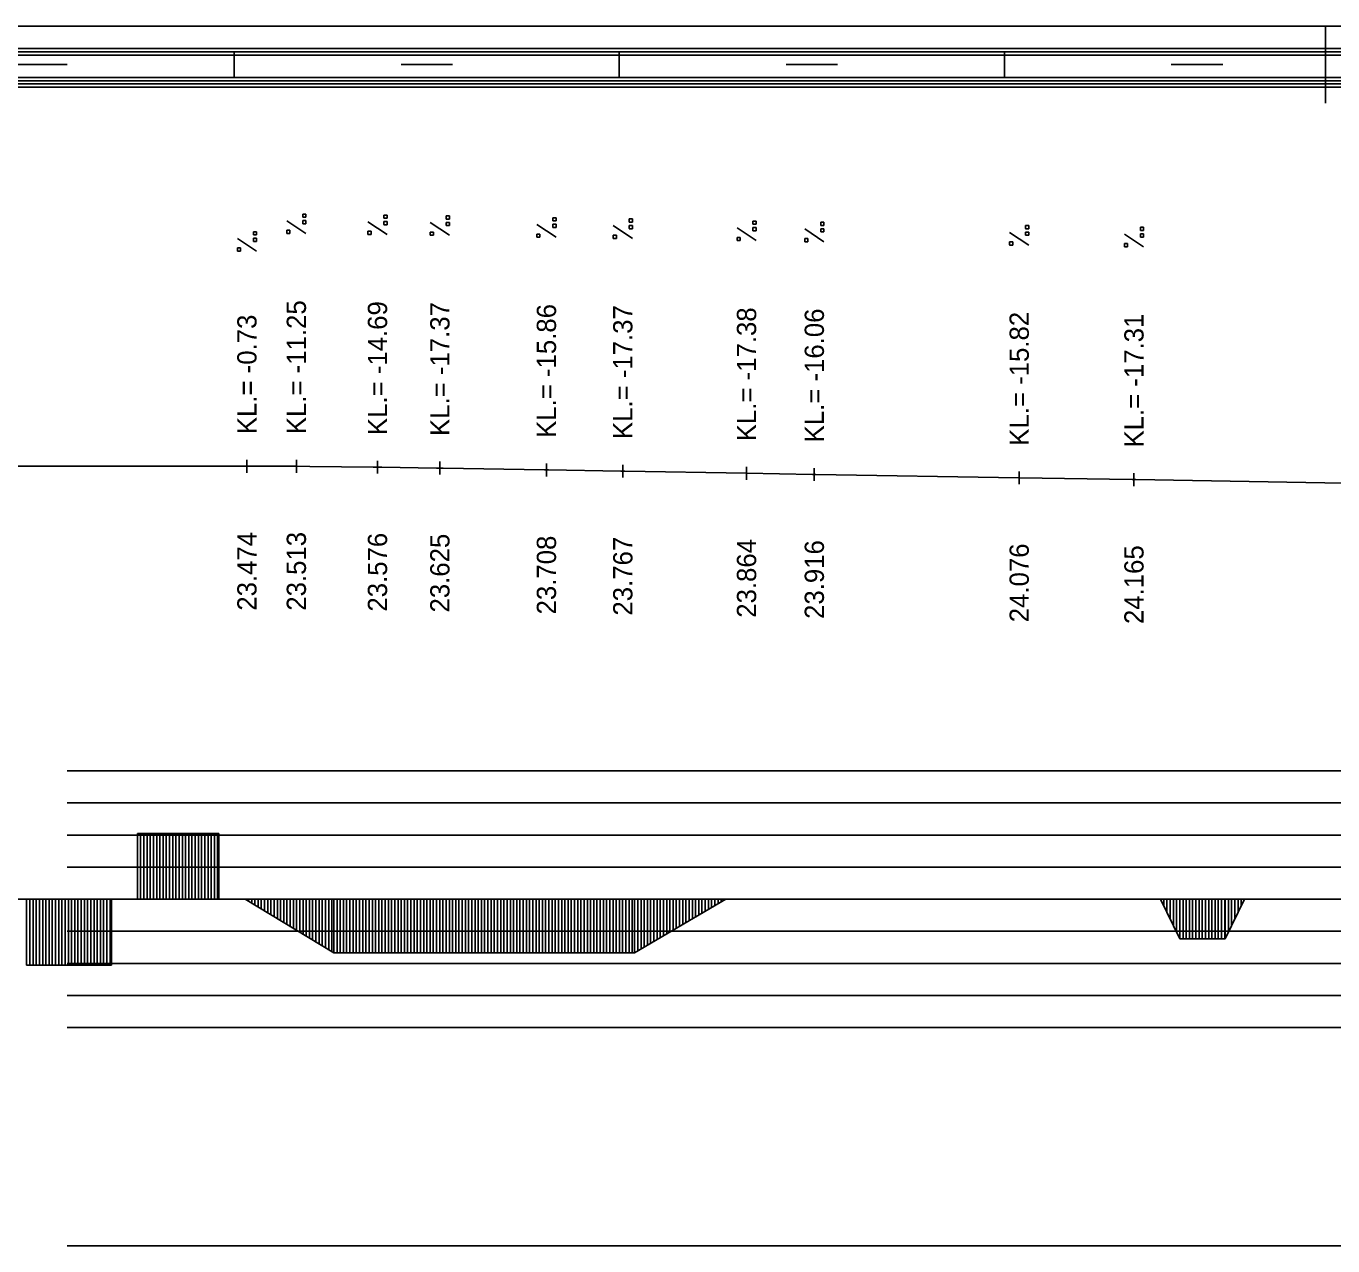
# Model space of a CAD drawing. Extents: x 2 to 10148, y 0 to 380.
# Drawn here: x 2628.8 to 2730.6, y 285 to 380 of the extents above; entities that cross this region are included whole.
import ezdxf

# ---------------------------------------------------------------- set-up
doc = ezdxf.new("R2010")
doc.units = 0
for name, color, linetype in [('NIVELETA_CARA', 7, 'Continuous'), ('NIVELETA_TEXT', 7, 'Continuous'), ('RAM', 7, 'Continuous'), ('ZRYCHL_CARA_C', 7, 'Continuous'), ('ZRYCHL_RASTR', 7, 'Continuous')]:
    doc.layers.add(name, color=color, linetype=linetype)

msp = doc.modelspace()

# ---------------------------------------------------------------- linework, layer by layer
at = {"layer": 'NIVELETA_CARA'}
for p, q in [((2645.99, 345.22), (2645.99, 346.22)), ((2649.84, 345.22), (2649.84, 346.22)), ((2656.16, 345.15), (2656.16, 346.15)), ((2594.31, 345.73), (2645.94, 345.72)), ((2645.94, 345.72), (2645.99, 345.72)), ((2645.99, 345.72), (2646.05, 345.72)), ((2646.05, 345.72), (2648.79, 345.72)), ((2648.79, 345.72), (2649.84, 345.72)), ((2649.84, 345.72), (2650.9, 345.71)), ((2650.9, 345.71), (2655.82, 345.65)), ((2655.82, 345.65), (2656.16, 345.65)), ((2656.16, 345.65), (2656.5, 345.65)), ((2656.5, 345.65), (2660.75, 345.58)), ((2660.75, 345.58), (2661.02, 345.58)), ((2661.02, 345.08), (2661.02, 346.08)), ((2661.02, 345.58), (2661.29, 345.57)), ((2661.29, 345.57), (2669.17, 345.44)), ((2669.17, 345.44), (2669.32, 345.43)), ((2669.32, 344.93), (2669.32, 345.93)), ((2669.32, 345.43), (2669.47, 345.43)), ((2669.47, 345.43), (2675.12, 345.34)), ((2675.12, 345.34), (2675.27, 345.34)), ((2675.27, 344.84), (2675.27, 345.84)), ((2675.27, 345.34), (2675.42, 345.34)), ((2675.42, 345.34), (2684.91, 345.17)), ((2684.91, 344.67), (2684.91, 345.67)), ((2684.91, 345.17), (2684.91, 345.17)), ((2684.91, 345.17), (2690.06, 345.08)), ((2684.91, 345.17), (2684.91, 345.17)), ((2690.06, 345.08), (2690.19, 345.08)), ((2690.19, 344.58), (2690.19, 345.58)), ((2690.19, 345.08), (2690.32, 345.08)), ((2690.32, 345.08), (2706.13, 344.83)), ((2706.15, 344.32), (2706.15, 345.32)), ((2715.09, 344.18), (2715.09, 345.18)), ((2706.13, 344.83), (2706.15, 344.82)), ((2706.15, 344.82), (2706.18, 344.82)), ((2706.18, 344.82), (2714.95, 344.69)), ((2714.95, 344.69), (2715.09, 344.68)), ((2715.09, 344.68), (2715.24, 344.68)), ((2715.24, 344.68), (2733.91, 344.36))]:
    msp.add_line(p, q, dxfattribs=at)
at = {"layer": 'NIVELETA_TEXT'}
for p, q in [((2650.59, 363.85), (2649.1, 364.84)), ((2650.59, 365.36), (2650.34, 365.36)), ((2650.34, 365.36), (2650.34, 365.12)), ((2650.34, 365.12), (2650.59, 365.12)), ((2650.34, 365.12), (2650.35, 365.12)), ((2650.59, 364.85), (2650.34, 364.85)), ((2650.34, 364.85), (2650.34, 364.61)), ((2650.34, 364.61), (2650.59, 364.61)), ((2650.34, 364.61), (2650.35, 364.61)), ((2650.59, 365.12), (2650.59, 365.36)), ((2650.59, 364.61), (2650.59, 364.85)), ((2656.91, 363.78), (2655.41, 364.77)), ((2656.91, 365.29), (2656.66, 365.29)), ((2656.66, 365.29), (2656.66, 365.05)), ((2656.66, 365.05), (2656.91, 365.05)), ((2656.66, 365.05), (2656.67, 365.05)), ((2656.91, 364.78), (2656.66, 364.78)), ((2656.66, 364.78), (2656.66, 364.54)), ((2656.66, 364.54), (2656.67, 364.53)), ((2656.66, 364.53), (2656.91, 364.53)), ((2656.91, 365.05), (2656.91, 365.29)), ((2656.91, 364.53), (2656.91, 364.78)), ((2661.77, 363.71), (2660.27, 364.7)), ((2661.77, 365.22), (2661.52, 365.22)), ((2661.52, 365.22), (2661.52, 364.98)), ((2661.52, 364.98), (2661.52, 364.97)), ((2661.52, 364.97), (2661.77, 364.97)), ((2661.77, 364.71), (2661.52, 364.71)), ((2661.52, 364.71), (2661.52, 364.47)), ((2661.52, 364.47), (2661.52, 364.46)), ((2661.52, 364.46), (2661.77, 364.46)), ((2661.77, 364.97), (2661.77, 365.22)), ((2661.77, 364.46), (2661.77, 364.71)), ((2670.07, 363.56), (2668.57, 364.55)), ((2670.07, 365.08), (2669.82, 365.08)), ((2669.82, 365.08), (2669.82, 364.84)), ((2669.82, 364.84), (2669.83, 364.83)), ((2669.82, 364.83), (2670.07, 364.83)), ((2670.07, 364.57), (2669.82, 364.57)), ((2669.82, 364.57), (2669.82, 364.32)), ((2670.07, 364.83), (2670.07, 365.08)), ((2670.07, 364.32), (2670.07, 364.57)), ((2676.02, 363.47), (2674.53, 364.46)), ((2676.02, 364.98), (2675.77, 364.98)), ((2675.77, 364.98), (2675.77, 364.74)), ((2675.77, 364.74), (2676.02, 364.74)), ((2675.77, 364.74), (2675.78, 364.74)), ((2676.02, 364.47), (2675.77, 364.47)), ((2675.77, 364.47), (2675.77, 364.23)), ((2676.02, 364.74), (2676.02, 364.98)), ((2676.02, 364.22), (2676.02, 364.47)), ((2685.66, 364.82), (2685.41, 364.82)), ((2685.41, 364.82), (2685.41, 364.57)), ((2685.41, 364.57), (2685.66, 364.57)), ((2685.41, 364.57), (2685.42, 364.57)), ((2685.66, 364.57), (2685.66, 364.82)), ((2690.94, 364.72), (2690.69, 364.72)), ((2690.69, 364.72), (2690.69, 364.48)), ((2690.69, 364.48), (2690.94, 364.48)), ((2690.69, 364.48), (2690.69, 364.48)), ((2690.94, 364.48), (2690.94, 364.72)), ((2706.9, 364.47), (2706.65, 364.47)), ((2706.65, 364.47), (2706.65, 364.23)), ((2706.9, 364.22), (2706.9, 364.47)), ((2646.74, 362.48), (2645.25, 363.47)), ((2646.74, 363.99), (2646.49, 363.99)), ((2646.49, 363.99), (2646.49, 363.75)), ((2646.49, 363.75), (2646.74, 363.75)), ((2646.49, 363.75), (2646.5, 363.75)), ((2646.74, 363.48), (2646.49, 363.48)), ((2646.49, 363.48), (2646.49, 363.24)), ((2646.74, 363.75), (2646.74, 363.99)), ((2646.74, 363.23), (2646.74, 363.48)), ((2649.34, 364.1), (2649.1, 364.1)), ((2649.1, 364.1), (2649.1, 363.85)), ((2649.1, 363.85), (2649.34, 363.85)), ((2649.1, 363.85), (2649.1, 363.85)), ((2649.34, 363.85), (2649.34, 364.1)), ((2655.66, 364.03), (2655.41, 364.03)), ((2655.41, 364.03), (2655.41, 363.78)), ((2655.41, 363.78), (2655.66, 363.78)), ((2655.41, 363.78), (2655.42, 363.78)), ((2655.66, 363.78), (2655.66, 364.03)), ((2660.52, 363.95), (2660.27, 363.95)), ((2660.27, 363.95), (2660.27, 363.71)), ((2660.27, 363.71), (2660.52, 363.71)), ((2660.27, 363.71), (2660.28, 363.71)), ((2660.52, 363.71), (2660.52, 363.95)), ((2668.82, 363.81), (2668.57, 363.81)), ((2668.57, 363.81), (2668.57, 363.57)), ((2668.57, 363.57), (2668.58, 363.56)), ((2668.57, 363.56), (2668.82, 363.56)), ((2668.82, 363.56), (2668.82, 363.81)), ((2669.82, 364.32), (2670.07, 364.32)), ((2669.82, 364.32), (2669.83, 364.32)), ((2674.77, 363.72), (2674.53, 363.72)), ((2674.53, 363.72), (2674.53, 363.47)), ((2674.53, 363.47), (2674.77, 363.47)), ((2674.53, 363.47), (2674.53, 363.47)), ((2674.77, 363.47), (2674.77, 363.72)), ((2675.77, 364.23), (2675.78, 364.22)), ((2675.77, 364.22), (2676.02, 364.22)), ((2685.66, 363.3), (2684.17, 364.29)), ((2684.41, 363.55), (2684.17, 363.55)), ((2684.17, 363.55), (2684.17, 363.3)), ((2684.41, 363.3), (2684.41, 363.55)), ((2685.66, 364.31), (2685.41, 364.31)), ((2685.41, 364.31), (2685.41, 364.06)), ((2685.41, 364.06), (2685.66, 364.06)), ((2685.41, 364.06), (2685.42, 364.06)), ((2685.66, 364.06), (2685.66, 364.31)), ((2690.94, 363.21), (2689.44, 364.2)), ((2689.69, 363.46), (2689.44, 363.46)), ((2689.44, 363.46), (2689.44, 363.21)), ((2689.69, 363.21), (2689.69, 363.46)), ((2690.94, 364.21), (2690.69, 364.21)), ((2690.69, 364.21), (2690.69, 363.97)), ((2690.69, 363.97), (2690.94, 363.97)), ((2690.69, 363.97), (2690.69, 363.97)), ((2690.94, 363.97), (2690.94, 364.21)), ((2706.9, 362.95), (2705.4, 363.94)), ((2706.65, 364.23), (2706.66, 364.22)), ((2706.65, 364.22), (2706.9, 364.22)), ((2706.9, 363.96), (2706.65, 363.96)), ((2706.65, 363.96), (2706.65, 363.71)), ((2706.65, 363.71), (2706.9, 363.71)), ((2706.65, 363.71), (2706.66, 363.71)), ((2706.9, 363.71), (2706.9, 363.96)), ((2715.84, 362.81), (2714.35, 363.8)), ((2715.84, 364.33), (2715.59, 364.33)), ((2715.59, 364.33), (2715.59, 364.08)), ((2715.59, 364.08), (2715.84, 364.08)), ((2715.59, 364.08), (2715.6, 364.08)), ((2715.84, 363.82), (2715.59, 363.82)), ((2715.59, 363.82), (2715.59, 363.57)), ((2715.59, 363.57), (2715.84, 363.57)), ((2715.59, 363.57), (2715.6, 363.57)), ((2715.84, 364.08), (2715.84, 364.33)), ((2715.84, 363.57), (2715.84, 363.82)), ((2645.49, 362.72), (2645.25, 362.72)), ((2645.25, 362.72), (2645.25, 362.48)), ((2645.25, 362.48), (2645.49, 362.48)), ((2645.25, 362.48), (2645.25, 362.48)), ((2645.49, 362.48), (2645.49, 362.72)), ((2646.49, 363.24), (2646.5, 363.23)), ((2646.49, 363.23), (2646.74, 363.23)), ((2684.17, 363.3), (2684.41, 363.3)), ((2684.17, 363.3), (2684.17, 363.3)), ((2689.44, 363.21), (2689.69, 363.21)), ((2689.44, 363.21), (2689.45, 363.21)), ((2705.65, 363.2), (2705.4, 363.2)), ((2705.4, 363.2), (2705.4, 362.96)), ((2705.4, 362.96), (2705.41, 362.95)), ((2705.4, 362.95), (2705.65, 362.95)), ((2705.65, 362.95), (2705.65, 363.2)), ((2714.59, 363.06), (2714.35, 363.06)), ((2714.35, 363.06), (2714.35, 362.82)), ((2714.35, 362.82), (2714.35, 362.81)), ((2714.35, 362.81), (2714.59, 362.81)), ((2714.59, 362.81), (2714.59, 363.06))]:
    msp.add_line(p, q, dxfattribs=at)
at = {"layer": 'RAM'}
for p, q in [((3155.54, 380), (2328.7, 380)), ((2730, 374), (2730, 380)), ((3155.54, 378.25), (2328.7, 378.25)), ((3155.54, 378), (2328.7, 378)), ((3155.54, 377.75), (2328.7, 377.75)), ((2645, 376), (2645, 378)), ((2675, 376), (2675, 378)), ((2705, 376), (2705, 378)), ((2628, 377), (2632, 377)), ((2658, 377), (2662, 377)), ((2688, 377), (2692, 377)), ((2718, 377), (2722, 377)), ((3155.54, 376), (2328.7, 376)), ((3155.54, 375.75), (2328.7, 375.75)), ((3155.54, 375.5), (2328.7, 375.5)), ((3155.54, 375.25), (2328.7, 375.25))]:
    msp.add_line(p, q, dxfattribs=at)
at = {"layer": 'ZRYCHL_CARA_C'}
for p, q in [((2637.46, 312), (2637.46, 317.13)), ((2637.46, 312), (2637.46, 317.13)), ((2637.46, 317.13), (2643.81, 317.13)), ((2637.71, 312), (2637.71, 317.13)), ((2637.96, 312), (2637.96, 317.13)), ((2638.21, 312), (2638.21, 317.13)), ((2638.46, 312), (2638.46, 317.13)), ((2638.71, 312), (2638.71, 317.13)), ((2638.96, 312), (2638.96, 317.13)), ((2639.21, 312), (2639.21, 317.13)), ((2639.46, 312), (2639.46, 317.13)), ((2639.71, 312), (2639.71, 317.13)), ((2639.96, 312), (2639.96, 317.13)), ((2640.21, 312), (2640.21, 317.13)), ((2640.46, 312), (2640.46, 317.13)), ((2640.71, 312), (2640.71, 317.13)), ((2640.96, 312), (2640.96, 317.13)), ((2641.21, 312), (2641.21, 317.13)), ((2641.46, 312), (2641.46, 317.13)), ((2641.71, 312), (2641.71, 317.13)), ((2641.96, 312), (2641.96, 317.13)), ((2642.21, 312), (2642.21, 317.13)), ((2642.46, 312), (2642.46, 317.13)), ((2642.71, 312), (2642.71, 317.13)), ((2642.96, 312), (2642.96, 317.13)), ((2643.21, 312), (2643.21, 317.13)), ((2643.46, 312), (2643.46, 317.13)), ((2643.71, 312), (2643.71, 317.13)), ((2643.81, 317.13), (2643.81, 312)), ((2328.7, 312), (3155.54, 312)), ((2628.83, 312), (2628.83, 306.87)), ((2628.83, 312), (2628.83, 306.87)), ((2629.08, 312), (2629.08, 306.87)), ((2629.33, 312), (2629.33, 306.87)), ((2629.58, 312), (2629.58, 306.87)), ((2629.83, 312), (2629.83, 306.87)), ((2630.08, 312), (2630.08, 306.87)), ((2630.33, 312), (2630.33, 306.87)), ((2630.58, 312), (2630.58, 306.87)), ((2630.83, 312), (2630.83, 306.87)), ((2631.08, 312), (2631.08, 306.87)), ((2631.33, 312), (2631.33, 306.87)), ((2631.58, 312), (2631.58, 306.87)), ((2631.83, 312), (2631.83, 306.87)), ((2632.08, 312), (2632.08, 306.87)), ((2632.33, 312), (2632.33, 306.87)), ((2632.58, 312), (2632.58, 306.87)), ((2632.83, 312), (2632.83, 306.87)), ((2633.08, 312), (2633.08, 306.87)), ((2633.33, 312), (2633.33, 306.87)), ((2633.58, 312), (2633.58, 306.87)), ((2633.83, 312), (2633.83, 306.87)), ((2634.08, 312), (2634.08, 306.87)), ((2634.33, 312), (2634.33, 306.87)), ((2634.58, 312), (2634.58, 306.87)), ((2634.83, 312), (2634.83, 306.87)), ((2635.08, 312), (2635.08, 306.87)), ((2635.33, 312), (2635.33, 306.87)), ((2635.43, 306.87), (2635.43, 312)), ((2645.86, 312), (2652.76, 307.81)), ((2646.11, 312), (2646.11, 311.85)), ((2646.36, 312), (2646.36, 311.7)), ((2646.61, 312), (2646.61, 311.54)), ((2646.86, 312), (2646.86, 311.39)), ((2647.11, 312), (2647.11, 311.24)), ((2647.36, 312), (2647.36, 311.09)), ((2647.61, 312), (2647.61, 310.94)), ((2647.86, 312), (2647.86, 310.79)), ((2648.11, 312), (2648.11, 310.63)), ((2648.36, 312), (2648.36, 310.48)), ((2648.61, 312), (2648.61, 310.33)), ((2648.86, 312), (2648.86, 310.18)), ((2649.11, 312), (2649.11, 310.03)), ((2649.36, 312), (2649.36, 309.88)), ((2649.61, 312), (2649.61, 309.72)), ((2649.86, 312), (2649.86, 309.57)), ((2650.11, 312), (2650.11, 309.42)), ((2650.36, 312), (2650.36, 309.27)), ((2650.61, 312), (2650.61, 309.12)), ((2650.86, 312), (2650.86, 308.97)), ((2651.11, 312), (2651.11, 308.81)), ((2651.36, 312), (2651.36, 308.66)), ((2651.61, 312), (2651.61, 308.51)), ((2651.86, 312), (2651.86, 308.36)), ((2652.11, 312), (2652.11, 308.21)), ((2652.36, 312), (2652.36, 308.06)), ((2652.61, 312), (2652.61, 307.9)), ((2652.76, 312), (2652.76, 307.81)), ((2653.01, 312), (2653.01, 307.81)), ((2653.26, 312), (2653.26, 307.81)), ((2653.51, 312), (2653.51, 307.81)), ((2653.76, 312), (2653.76, 307.81)), ((2654.01, 312), (2654.01, 307.81)), ((2654.26, 312), (2654.26, 307.81)), ((2654.51, 312), (2654.51, 307.81)), ((2654.76, 312), (2654.76, 307.81)), ((2655.01, 312), (2655.01, 307.81)), ((2655.26, 312), (2655.26, 307.81)), ((2655.51, 312), (2655.51, 307.81)), ((2655.76, 312), (2655.76, 307.81)), ((2656.01, 312), (2656.01, 307.81)), ((2656.26, 312), (2656.26, 307.81)), ((2656.51, 312), (2656.51, 307.81)), ((2656.76, 312), (2656.76, 307.81)), ((2657.01, 312), (2657.01, 307.81)), ((2657.26, 312), (2657.26, 307.81)), ((2657.51, 312), (2657.51, 307.81)), ((2657.76, 312), (2657.76, 307.81)), ((2658.01, 312), (2658.01, 307.81)), ((2658.26, 312), (2658.26, 307.81)), ((2658.51, 312), (2658.51, 307.81)), ((2658.76, 312), (2658.76, 307.81)), ((2659.01, 312), (2659.01, 307.81)), ((2659.26, 312), (2659.26, 307.81)), ((2659.51, 312), (2659.51, 307.81)), ((2659.76, 312), (2659.76, 307.81)), ((2660.01, 312), (2660.01, 307.81)), ((2660.26, 312), (2660.26, 307.81)), ((2660.51, 312), (2660.51, 307.81)), ((2660.76, 312), (2660.76, 307.81)), ((2661.01, 312), (2661.01, 307.81)), ((2661.26, 312), (2661.26, 307.81)), ((2661.51, 312), (2661.51, 307.81)), ((2661.76, 312), (2661.76, 307.81)), ((2662.01, 312), (2662.01, 307.81)), ((2662.26, 312), (2662.26, 307.81)), ((2662.51, 312), (2662.51, 307.81)), ((2662.76, 312), (2662.76, 307.81)), ((2663.01, 312), (2663.01, 307.81)), ((2663.26, 312), (2663.26, 307.81)), ((2663.51, 312), (2663.51, 307.81)), ((2663.76, 312), (2663.76, 307.81)), ((2664.01, 312), (2664.01, 307.81)), ((2664.26, 312), (2664.26, 307.81)), ((2664.51, 312), (2664.51, 307.81)), ((2664.76, 312), (2664.76, 307.81)), ((2665.01, 312), (2665.01, 307.81)), ((2665.26, 312), (2665.26, 307.81)), ((2665.51, 312), (2665.51, 307.81)), ((2665.76, 312), (2665.76, 307.81)), ((2666.01, 312), (2666.01, 307.81)), ((2666.26, 312), (2666.26, 307.81)), ((2666.51, 312), (2666.51, 307.81)), ((2666.76, 312), (2666.76, 307.81)), ((2667.01, 312), (2667.01, 307.81)), ((2667.26, 312), (2667.26, 307.81)), ((2667.51, 312), (2667.51, 307.81)), ((2667.76, 312), (2667.76, 307.81)), ((2668.01, 312), (2668.01, 307.81)), ((2668.26, 312), (2668.26, 307.81)), ((2668.51, 312), (2668.51, 307.81)), ((2668.76, 312), (2668.76, 307.81)), ((2669.01, 312), (2669.01, 307.81)), ((2669.26, 312), (2669.26, 307.81)), ((2669.51, 312), (2669.51, 307.81)), ((2669.76, 312), (2669.76, 307.81)), ((2670.01, 312), (2670.01, 307.81)), ((2670.26, 312), (2670.26, 307.81)), ((2670.51, 312), (2670.51, 307.81)), ((2670.76, 312), (2670.76, 307.81)), ((2671.01, 312), (2671.01, 307.81)), ((2671.26, 312), (2671.26, 307.81)), ((2671.51, 312), (2671.51, 307.81)), ((2671.76, 312), (2671.76, 307.81)), ((2672.01, 312), (2672.01, 307.81)), ((2672.26, 312), (2672.26, 307.81)), ((2672.51, 312), (2672.51, 307.81)), ((2672.76, 312), (2672.76, 307.81)), ((2673.01, 312), (2673.01, 307.81)), ((2673.26, 312), (2673.26, 307.81)), ((2673.51, 312), (2673.51, 307.81)), ((2673.76, 312), (2673.76, 307.81)), ((2674.01, 312), (2674.01, 307.81)), ((2674.26, 312), (2674.26, 307.81)), ((2674.51, 312), (2674.51, 307.81)), ((2674.76, 312), (2674.76, 307.81)), ((2675.01, 312), (2675.01, 307.81)), ((2675.26, 312), (2675.26, 307.81)), ((2675.51, 312), (2675.51, 307.81)), ((2675.76, 312), (2675.76, 307.81)), ((2676.01, 312), (2676.01, 307.81)), ((2676.19, 312), (2676.19, 307.81)), ((2676.19, 307.81), (2683.29, 312)), ((2676.44, 312), (2676.44, 307.96)), ((2676.69, 312), (2676.69, 308.11)), ((2676.94, 312), (2676.94, 308.26)), ((2677.19, 312), (2677.19, 308.4)), ((2677.44, 312), (2677.44, 308.55)), ((2677.69, 312), (2677.69, 308.7)), ((2677.94, 312), (2677.94, 308.85)), ((2678.19, 312), (2678.19, 308.99)), ((2678.44, 312), (2678.44, 309.14)), ((2678.69, 312), (2678.69, 309.29)), ((2678.94, 312), (2678.94, 309.43)), ((2679.19, 312), (2679.19, 309.58)), ((2679.44, 312), (2679.44, 309.73)), ((2679.69, 312), (2679.69, 309.88)), ((2679.94, 312), (2679.94, 310.02)), ((2680.19, 312), (2680.19, 310.17)), ((2680.44, 312), (2680.44, 310.32)), ((2680.69, 312), (2680.69, 310.47)), ((2680.94, 312), (2680.94, 310.61)), ((2681.19, 312), (2681.19, 310.76)), ((2681.44, 312), (2681.44, 310.91)), ((2681.69, 312), (2681.69, 311.06)), ((2681.94, 312), (2681.94, 311.2)), ((2682.19, 312), (2682.19, 311.35)), ((2682.44, 312), (2682.44, 311.5)), ((2682.69, 312), (2682.69, 311.65)), ((2682.94, 312), (2682.94, 311.79)), ((2683.19, 312), (2683.19, 311.94)), ((2717.16, 312), (2718.66, 308.92)), ((2717.41, 312), (2717.41, 311.49)), ((2717.66, 312), (2717.66, 310.97)), ((2717.91, 312), (2717.91, 310.46)), ((2718.16, 312), (2718.16, 309.95)), ((2718.41, 312), (2718.41, 309.44)), ((2718.66, 312), (2718.66, 308.92)), ((2718.91, 312), (2718.91, 308.92)), ((2719.16, 312), (2719.16, 308.92)), ((2719.41, 312), (2719.41, 308.92)), ((2719.66, 312), (2719.66, 308.92)), ((2719.91, 312), (2719.91, 308.92)), ((2720.16, 312), (2720.16, 308.92)), ((2720.41, 312), (2720.41, 308.92)), ((2720.66, 312), (2720.66, 308.92)), ((2720.91, 312), (2720.91, 308.92)), ((2721.16, 312), (2721.16, 308.92)), ((2721.41, 312), (2721.41, 308.92)), ((2721.66, 312), (2721.66, 308.92)), ((2721.91, 312), (2721.91, 308.92)), ((2722.16, 312), (2722.16, 308.92)), ((2722.2, 312), (2722.2, 308.92)), ((2722.2, 308.92), (2723.7, 312)), ((2722.45, 312), (2722.45, 309.44)), ((2722.7, 312), (2722.7, 309.95)), ((2722.95, 312), (2722.95, 310.46)), ((2723.2, 312), (2723.2, 310.97)), ((2723.45, 312), (2723.45, 311.49)), ((2718.66, 308.92), (2722.2, 308.92)), ((2652.76, 307.81), (2676.19, 307.81)), ((2628.83, 306.87), (2635.43, 306.87))]:
    msp.add_line(p, q, dxfattribs=at)
at = {"layer": 'ZRYCHL_RASTR'}
for p, q in [((2632, 322), (3030.47, 322)), ((2632, 319.5), (3030.48, 319.5)), ((2632, 317), (3030.32, 317)), ((2632, 314.5), (3030.4, 314.5)), ((2632, 309.5), (2828, 309.5)), ((2632, 307), (2828, 307)), ((2632, 304.5), (2828, 304.5)), ((2632, 302), (2828, 302)), ((2632, 285), (2828, 285))]:
    msp.add_line(p, q, dxfattribs=at)

# ---------------------------------------------------------------- texts
at = {"layer": 'NIVELETA_TEXT'}
for s, p in [('KL.= -11.25', (2650.59, 348.22)), ('KL.= -14.69', (2656.91, 348.15)), ('KL.= -17.37', (2661.77, 348.08)), ('KL.= -0.73', (2646.74, 348.22)), ('KL.= -15.86', (2670.07, 347.93)), ('KL.= -17.37', (2676.02, 347.84)), ('KL.= -17.38', (2685.66, 347.67)), ('KL.= -16.06', (2690.94, 347.58)), ('KL.= -15.82', (2706.9, 347.32)), ('KL.= -17.31', (2715.84, 347.18)), ('23.474', (2646.74, 334.47)), ('23.513', (2650.59, 334.47)), ('23.576', (2656.91, 334.4)), ('23.625', (2661.77, 334.33)), ('23.708', (2670.07, 334.18)), ('23.767', (2676.02, 334.09)), ('23.864', (2685.66, 333.92)), ('23.916', (2690.94, 333.83)), ('24.076', (2706.9, 333.57)), ('24.165', (2715.84, 333.43))]:
    msp.add_text(s, height=1.5, rotation=90, dxfattribs=at).set_placement(p)

doc.saveas('drawing.dxf')
